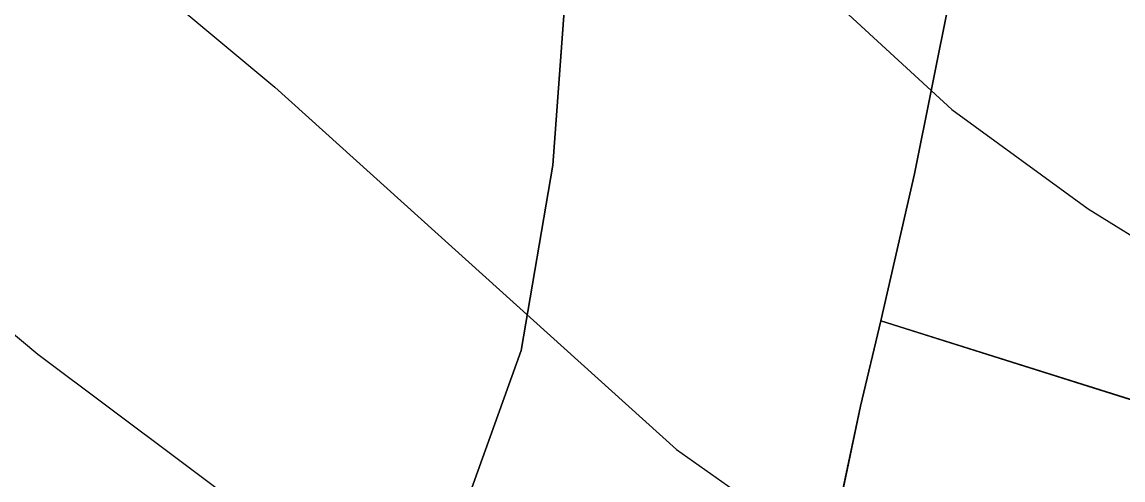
# Model space of a CAD drawing. Extents: x -662620 to -656370, y -1067090 to -1062990.
# Drawn here: x -659017.7 to -658890.8, y -1064313.8 to -1064261.1 of the extents above; entities that cross this region are included whole.
import ezdxf

# ---------------------------------------------------------------- set-up
doc = ezdxf.new("R2010")
doc.units = 0
for name, color, linetype in [('HRANICE_KATASTRÁLNÍHO_ÚZEMÍ', 7, 'Continuous'), ('OBVOD_PÚ', 7, 'Continuous'), ('ORNÁ_PŮDA_-_STÁVAJÍCÍ', 7, 'Continuous'), ('OVOCNÝ_SAD_-_STÁVAJÍCÍ', 7, 'Continuous'), ('VRSTEVNICE_ZÁKLADNÍ', 7, 'Continuous')]:
    doc.layers.add(name, color=color, linetype=linetype)

msp = doc.modelspace()

# ---------------------------------------------------------------- linework, layer by layer
at = {"layer": 'HRANICE_KATASTRÁLNÍHO_ÚZEMÍ'}
msp.add_lwpolyline([(-658940.46, -1063768.97), (-658918.85, -1063871.97), (-658918.18, -1063903.17), (-658919.18, -1063931.41), (-658922.36, -1063959.98), (-658925.19, -1063984.38), (-658940.02, -1064096.45), (-658945.09, -1064135.07), (-658950.18, -1064181.84), (-658952.46, -1064221.72), (-658956.55, -1064277.57), (-658960.21, -1064298.93), (-658971.82, -1064331.2), (-658982.2, -1064356.3), (-658983.17, -1064358.33), (-658997.81, -1064350.13), (-659046.41, -1064322.39), (-659087.8, -1064298.44), (-659152.67, -1064262.33)], dxfattribs=at)
at = {"layer": 'OBVOD_PÚ'}
for points in [[(-658952.46, -1064221.72), (-658956.55, -1064277.57)], [(-658956.55, -1064277.57), (-658960.21, -1064298.93)], [(-658960.21, -1064298.93), (-658971.82, -1064331.2)]]:
    msp.add_lwpolyline(points, dxfattribs=at)
at = {"layer": 'ORNÁ_PŮDA_-_STÁVAJÍCÍ'}
for p, q in [((-658956.55, -1064277.57), (-658952.46, -1064221.72)), ((-658910.84, -1064258.48), (-658914.87, -1064278.59)), ((-658960.21, -1064298.93), (-658956.55, -1064277.57)), ((-658914.87, -1064278.59), (-658918.76, -1064295.5)), ((-658918.76, -1064295.5), (-658921.08, -1064305.32)), ((-658971.82, -1064331.2), (-658960.21, -1064298.93)), ((-658921.08, -1064305.32), (-658923.54, -1064316.91))]:
    msp.add_line(p, q, dxfattribs=at)
msp.add_lwpolyline([(-658889.46, -1064196.64), (-658900, -1064195.27), (-658903.94, -1064218.87), (-658907.71, -1064241.21), (-658910.84, -1064258.48), (-658914.87, -1064278.59), (-658918.76, -1064295.5), (-658921.08, -1064305.32), (-658923.54, -1064316.91), (-658927.58, -1064330.79), (-658930.74, -1064341.24), (-658934.88, -1064354.69), (-658939.67, -1064368.06), (-658943.62, -1064377.93), (-658950.35, -1064374.1), (-658962.33, -1064367.68), (-658976.82, -1064358.54), (-658982.2, -1064356.3), (-658971.82, -1064331.2), (-658960.21, -1064298.93), (-658956.55, -1064277.57), (-658952.46, -1064221.72), (-658950.18, -1064181.84)], dxfattribs=at)
at = {"layer": 'OVOCNÝ_SAD_-_STÁVAJÍCÍ'}
for p, q in [((-658914.87, -1064278.59), (-658910.84, -1064258.48)), ((-658918.76, -1064295.5), (-658914.87, -1064278.59)), ((-658921.08, -1064305.32), (-658918.76, -1064295.5)), ((-658918.77, -1064295.52), (-658918.76, -1064295.5)), ((-658886.8, -1064305.55), (-658918.77, -1064295.52)), ((-658918.76, -1064295.5), (-658884.91, -1064306.16)), ((-658923.54, -1064316.91), (-658921.08, -1064305.32))]:
    msp.add_line(p, q, dxfattribs=at)
for points in [[(-658851.73, -1064206.94), (-658851.73, -1064214.48), (-658852.6, -1064225.54), (-658853.17, -1064240.52), (-658853.44, -1064262.26), (-658853.68, -1064277.5), (-658855.3, -1064293.39), (-658857.61, -1064310.37), (-658860.53, -1064313.79), (-658877.58, -1064308.49), (-658884.91, -1064306.16), (-658886.8, -1064305.55), (-658918.77, -1064295.52), (-658918.76, -1064295.5), (-658914.87, -1064278.59), (-658910.84, -1064258.48), (-658907.71, -1064241.21), (-658903.94, -1064218.87), (-658900, -1064195.27), (-658889.46, -1064196.64), (-658878.14, -1064199.53), (-658864.19, -1064203.52)], [(-658943.62, -1064377.93), (-658939.67, -1064368.06), (-658934.88, -1064354.69), (-658930.74, -1064341.24), (-658927.58, -1064330.79), (-658923.54, -1064316.91), (-658921.08, -1064305.32), (-658918.76, -1064295.5), (-658884.91, -1064306.16), (-658877.58, -1064308.49), (-658860.53, -1064313.79), (-658875.91, -1064346.22), (-658883.78, -1064362.65), (-658889.68, -1064375.09), (-658894.78, -1064385.59), (-658896.82, -1064388.51), (-658899.14, -1064389.29), (-658906.34, -1064388.98), (-658914.62, -1064387.82), (-658930.88, -1064382.49)]]:
    msp.add_lwpolyline(points, close=True, dxfattribs=at)
at = {"layer": 'VRSTEVNICE_ZÁKLADNÍ'}
for points in [[(-659015.34, -1064182.7), (-658967.17, -1064219.15), (-658910.57, -1064271.17), (-658894.84, -1064282.61), (-658886.27, -1064287.9), (-658877.69, -1064292.19), (-658863.97, -1064297.62), (-658849.17, -1064302.15)], [(-659015.34, -1064182.7), (-658967.17, -1064219.15), (-658910.57, -1064271.17), (-658894.84, -1064282.61), (-658886.27, -1064287.9), (-658877.69, -1064292.19), (-658863.97, -1064297.62), (-658849.17, -1064302.15)], [(-659075.37, -1064185.56), (-659059.5, -1064203.42), (-659029.49, -1064233.01), (-659005.9, -1064254.16), (-658988.61, -1064268.6), (-658942.3, -1064310.34), (-658933.15, -1064316.77), (-658922.86, -1064322.77), (-658914.28, -1064326.77), (-658904.23, -1064330.12)], [(-659075.37, -1064185.56), (-659059.5, -1064203.42), (-659029.49, -1064233.01), (-659005.9, -1064254.16), (-658988.61, -1064268.6), (-658942.3, -1064310.34), (-658933.15, -1064316.77), (-658922.86, -1064322.77), (-658914.28, -1064326.77), (-658904.23, -1064330.12)], [(-659083.51, -1064235.73), (-659073.51, -1064247.73), (-659058.07, -1064262.88), (-659038.35, -1064280.61), (-659015.91, -1064299.33), (-658982.89, -1064324.06), (-658958.3, -1064339.92), (-658937.72, -1064351.65), (-658930.86, -1064354.93), (-658896.7, -1064367.65), (-658845.96, -1064383.66), (-658834.53, -1064385.23), (-658823.38, -1064384.81), (-658815.37, -1064383.52), (-658771.35, -1064370.23), (-658751.62, -1064362.79), (-658737.62, -1064355.36)], [(-659083.51, -1064235.73), (-659073.51, -1064247.73), (-659058.07, -1064262.88), (-659038.35, -1064280.61), (-659015.91, -1064299.33), (-658982.89, -1064324.06), (-658958.3, -1064339.92), (-658937.72, -1064351.65), (-658930.86, -1064354.93), (-658896.7, -1064367.65), (-658845.96, -1064383.66), (-658834.53, -1064385.23), (-658823.38, -1064384.81), (-658815.37, -1064383.52), (-658771.35, -1064370.23), (-658751.62, -1064362.79), (-658737.62, -1064355.36)]]:
    msp.add_lwpolyline(points, dxfattribs=at)

doc.saveas('drawing.dxf')
